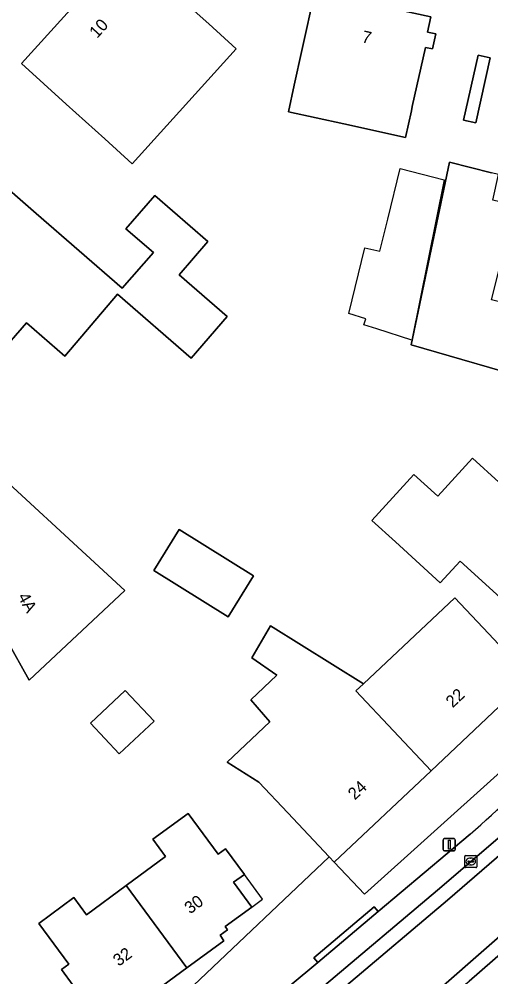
# Model space of a CAD drawing. Extents: x 160023 to 161302, y 384750 to 385707.
# Drawn here: x 160570.5 to 160609.4, y 385250.7 to 385329.8 of the extents above; entities that cross this region are included whole.
import ezdxf

# ---------------------------------------------------------------- set-up
doc = ezdxf.new("R2010")
doc.units = 0
for name, color, linetype in [('IMGEO_Erf', 7, 'Continuous'), ('IMGEO_Kolk', 7, 'Continuous'), ('IMGEO_Lichtmast', 7, 'Continuous'), ('IMGEO_Pand', 7, 'Continuous'), ('IMGEO_Pand_nummerreeks', 7, 'Continuous'), ('IMGEO_Pand_overbouw', 7, 'Continuous'), ('IMGEO_Pand_vergunning_verleend', 7, 'Continuous'), ('IMGEO_Parkeervlak_open', 7, 'Continuous'), ('IMGEO_Rijbaan_lokaal_open', 7, 'Continuous'), ('IMGEO_Voetpad_open', 7, 'Continuous')]:
    doc.layers.add(name, color=color, linetype=linetype)

msp = doc.modelspace()

# ---------------------------------------------------------------- linework, layer by layer
at = {"layer": 'IMGEO_Erf'}
for points in [[(160574.398, 385322.774), (160570.69, 385326.128), (160579.301, 385335.649), (160582.675, 385332.598), (160583.295, 385333.284), (160584.369, 385332.313), (160583.716, 385331.591), (160586.145, 385329.394), (160588.423, 385327.334), (160579.844, 385317.849), (160577.566, 385319.909)], [(160592.726, 385322.142), (160593.209, 385324.339), (160593.838, 385327.199), (160594.912, 385332.082), (160604.485, 385329.976), (160604.207, 385328.71), (160604.877, 385328.562), (160604.605, 385327.329), (160604.023, 385327.457), (160602.948, 385322.574), (160602.869, 385322.213), (160602.385, 385320.016), (160597.291, 385321.137)], [(160608.369, 385326.818), (160609.363, 385326.599), (160608.178, 385321.213), (160607.183, 385321.432)], [(160574.27, 385301.957), (160571.104, 385304.708), (160566.745, 385299.691), (160565.566, 385300.716), (160561.791, 385303.995), (160562.209, 385304.476), (160555.608, 385310.212), (160556.331, 385311.045), (160555.893, 385311.425), (160557.734, 385313.544), (160558.282, 385313.068), (160561.971, 385317.313), (160565.616, 385314.146), (160568.122, 385317.03), (160571.897, 385313.751), (160579.015, 385307.566), (160581.581, 385310.519), (160579.316, 385312.486), (160581.698, 385315.228), (160586.085, 385311.418), (160583.703, 385308.676), (160587.666, 385305.233), (160584.69, 385301.807), (160578.624, 385307.076)], [(160571.341, 385275.212), (160565.771, 385285.111), (160562.121, 385283.08), (160559.517, 385287.619), (160566.089, 385294.733), (160579.218, 385282.604)], [(160606.887, 385285.04), (160605.252, 385283.246), (160601.551, 385286.62), (160599.606, 385288.392), (160603.076, 385292.198), (160605.049, 385290.4), (160607.907, 385293.534), (160612.261, 385289.565), (160615.682, 385286.447), (160619.386, 385283.071), (160614.695, 385277.924)], [(160581.62, 385284.272), (160583.717, 385287.635), (160589.849, 385283.809), (160587.751, 385280.446)], [(160576.382, 385271.66), (160579.251, 385274.366), (160581.641, 385271.832), (160578.772, 385269.126)]]:
    msp.add_lwpolyline(points, close=True, dxfattribs=at)
for points in [[(160613.488, 385299.823), (160602.854, 385302.887), (160606.005, 385317.969), (160609.491, 385317.101)], [(160587.671, 385268.438), (160591.191, 385271.755), (160589.612, 385273.597), (160591.757, 385275.619), (160589.697, 385277.038), (160591.248, 385279.705), (160598.923, 385274.918), (160606.443, 385282.004), (160609.221, 385279.057), (160612.65, 385275.418), (160604.496, 385267.733), (160596.493, 385260.19), (160598.991, 385257.53), (160615.424, 385272.327)], [(160584.894, 385250), (160596.096, 385260.612), (160592.666, 385264.25), (160590.285, 385266.776), (160587.671, 385268.438)], [(160574.966, 385250), (160573.992, 385251.31), (160574.596, 385251.756), (160572.118, 385255.12), (160575.015, 385257.255), (160576.058, 385255.839), (160579.325, 385258.247), (160582.593, 385260.655), (160581.55, 385262.072), (160584.448, 385264.208), (160586.927, 385260.844), (160587.531, 385261.29), (160589.09, 385259.175), (160588.197, 385258.516), (160589.705, 385256.473), (160587.493, 385254.86), (160587.689, 385254.581), (160587.089, 385254.163), (160587.39, 385253.683), (160584.339, 385251.444), (160582.37, 385250)]]:
    msp.add_lwpolyline(points, dxfattribs=at)
at = {"layer": 'IMGEO_Kolk'}
for p, q in [((160607.271, 385259.804), (160607.271, 385260.656)), ((160607.346, 385260.73), (160608.198, 385260.73)), ((160607.759, 385260.51), (160607.784, 385260.51)), ((160608.272, 385260.656), (160608.272, 385259.804)), ((160608.198, 385259.73), (160607.346, 385259.73)), ((160607.53, 385260.224), (160607.53, 385260.236)), ((160607.968, 385260.187), (160607.57, 385260.187)), ((160607.573, 385260.273), (160607.971, 385260.273)), ((160607.782, 385259.95), (160607.757, 385259.95)), ((160608.014, 385260.236), (160608.014, 385260.224))]:
    msp.add_line(p, q, dxfattribs=at)
for points in [[(160607.271, 385259.804), (160607.271, 385260.656)], [(160607.346, 385260.73), (160608.198, 385260.73)], [(160608.272, 385260.656), (160608.272, 385259.804)], [(160608.198, 385259.73), (160607.346, 385259.73)]]:
    msp.add_lwpolyline(points, dxfattribs=at)
for centre, radius, start, end in [((160607.348, 385260.654), 0.0765, 91.55205, 178.44795), ((160607.348, 385260.654), 0.0765, 91.55205, 178.44795), ((160608.196, 385260.654), 0.0765, 1.55205, 88.44795), ((160608.196, 385260.654), 0.0765, 1.55205, 88.44795), ((160607.348, 385259.806), 0.0765, 181.55205, 268.44795), ((160607.348, 385259.806), 0.0765, 181.55205, 268.44795), ((160607.57, 385260.233), 0.0403, 85.87752, 175.75265), ((160607.567, 385260.223), 0.0366, 178.93798, 274.71019), ((160607.971, 385260.23), 0.043, 264.86636, 352.45326), ((160607.975, 385260.235), 0.0386, 1.73085, 96.63898), ((160608.196, 385259.806), 0.0765, 271.55205, 358.44795), ((160608.196, 385259.806), 0.0765, 271.55205, 358.44795)]:
    msp.add_arc(centre, radius, start, end, dxfattribs=at)
for centre, major_axis, ratio, start_param, end_param in [((160607.758, 385260.23), (-0.387, 0.002), 0.722429, 4.712389, 7.853982), ((160607.783, 385260.23), (-0.39, 0.002), 0.717154, 1.570796, 4.712389)]:
    msp.add_ellipse(centre, major_axis=major_axis, ratio=ratio, start_param=start_param, end_param=end_param, dxfattribs=at)
at = {"layer": 'IMGEO_Lichtmast'}
for p, q in [((160605.505, 385261.222), (160605.505, 385262.022)), ((160605.505, 385262.022), (160605.505, 385261.222)), ((160605.605, 385262.122), (160606.395, 385262.122)), ((160606.395, 385262.122), (160605.605, 385262.122)), ((160606.495, 385262.022), (160606.495, 385261.222)), ((160606.495, 385261.222), (160606.495, 385262.022)), ((160606.395, 385261.122), (160605.605, 385261.122)), ((160605.605, 385261.122), (160606.395, 385261.122))]:
    msp.add_line(p, q, dxfattribs=at)
msp.add_lwpolyline([(160605.925, 385261.997), (160606.075, 385261.997), (160606.075, 385261.247), (160605.925, 385261.247), (160605.925, 385261.997)], dxfattribs=at)
for centre, start, end in [((160605.605, 385262.022), 90, 180), ((160605.605, 385262.022), 90, 180), ((160606.395, 385262.022), 0, 90), ((160606.395, 385262.022), 360, 90), ((160605.605, 385261.222), 180, 270), ((160605.605, 385261.222), 180, 270), ((160606.395, 385261.222), 270, 0), ((160606.395, 385261.222), 270, 0)]:
    msp.add_arc(centre, 0.1, start, end, dxfattribs=at)
at = {"layer": 'IMGEO_Pand'}
for points in [[(160577.566, 385319.909), (160579.844, 385317.849), (160588.423, 385327.334), (160586.145, 385329.394), (160583.716, 385331.591), (160584.369, 385332.313), (160583.295, 385333.284), (160582.675, 385332.598), (160579.301, 385335.649), (160570.69, 385326.128), (160574.398, 385322.774)], [(160604.023, 385327.457), (160604.605, 385327.329), (160604.877, 385328.562), (160604.207, 385328.71), (160604.485, 385329.976), (160594.912, 385332.082), (160593.838, 385327.199), (160593.209, 385324.339), (160592.726, 385322.142), (160597.291, 385321.137), (160602.385, 385320.016), (160602.869, 385322.213), (160602.948, 385322.574)], [(160607.183, 385321.432), (160608.178, 385321.213), (160609.363, 385326.599), (160608.369, 385326.818)], [(160579.015, 385307.566), (160571.897, 385313.751), (160568.122, 385317.03), (160565.616, 385314.146), (160561.971, 385317.313), (160558.282, 385313.068), (160557.734, 385313.544), (160555.893, 385311.425), (160556.331, 385311.045), (160555.608, 385310.212), (160562.209, 385304.476), (160561.791, 385303.995), (160565.566, 385300.716), (160566.745, 385299.691), (160571.104, 385304.708), (160574.27, 385301.957), (160578.624, 385307.076), (160584.69, 385301.807), (160587.666, 385305.233), (160583.703, 385308.676), (160586.085, 385311.418), (160581.698, 385315.228), (160579.316, 385312.486), (160581.581, 385310.519)], [(160611.433, 385314.401), (160609.601, 385314.838), (160610.063, 385316.959), (160609.491, 385317.101), (160606.005, 385317.969), (160602.854, 385302.887), (160613.488, 385299.823), (160614.591, 385305.339), (160609.493, 385306.609)], [(160579.218, 385282.604), (160566.089, 385294.733), (160559.517, 385287.619), (160562.121, 385283.08), (160565.771, 385285.111), (160571.341, 385275.212)], [(160615.682, 385286.447), (160612.261, 385289.565), (160607.907, 385293.534), (160605.049, 385290.4), (160603.076, 385292.198), (160599.606, 385288.392), (160601.551, 385286.62), (160605.252, 385283.246), (160606.887, 385285.04), (160614.695, 385277.924), (160619.386, 385283.071)], [(160581.62, 385284.272), (160587.751, 385280.446), (160589.849, 385283.809), (160583.717, 385287.635)], [(160612.65, 385275.418), (160609.221, 385279.057), (160606.443, 385282.004), (160598.923, 385274.918), (160598.287, 385274.318), (160604.496, 385267.733)], [(160604.496, 385267.733), (160598.287, 385274.318), (160598.923, 385274.918), (160591.248, 385279.705), (160589.697, 385277.038), (160591.757, 385275.619), (160589.612, 385273.597), (160591.191, 385271.755), (160587.671, 385268.438), (160590.285, 385266.776), (160592.666, 385264.25), (160596.096, 385260.612), (160596.493, 385260.19)], [(160576.382, 385271.66), (160578.772, 385269.126), (160581.641, 385271.832), (160579.251, 385274.366)], [(160584.339, 385251.444), (160587.39, 385253.683), (160587.089, 385254.163), (160587.689, 385254.581), (160587.493, 385254.86), (160589.705, 385256.473), (160588.197, 385258.516), (160589.09, 385259.175), (160587.531, 385261.29), (160586.927, 385260.844), (160584.448, 385264.208), (160581.55, 385262.072), (160582.593, 385260.655), (160579.325, 385258.247)], [(160579.325, 385258.247), (160576.058, 385255.839), (160575.015, 385257.255), (160572.118, 385255.12), (160574.596, 385251.756), (160573.992, 385251.31), (160574.966, 385250), (160575.553, 385249.21), (160576.409, 385249.814), (160577.935, 385247.833), (160580.145, 385249.45), (160580.347, 385249.19), (160580.946, 385249.614), (160581.31, 385249.222), (160582.37, 385250), (160584.339, 385251.444)]]:
    msp.add_lwpolyline(points, close=True, dxfattribs=at)
at = {"layer": 'IMGEO_Pand_overbouw'}
msp.add_lwpolyline([(160589.09, 385259.175), (160588.197, 385258.516), (160589.705, 385256.473), (160590.6, 385257.126)], close=True, dxfattribs=at)
at = {"layer": 'IMGEO_Pand_vergunning_verleend'}
msp.add_lwpolyline([(160602.916, 385303.286), (160600.018, 385304.224), (160598.955, 385304.541), (160599.108, 385305.054), (160597.714, 385305.47), (160599.038, 385310.915), (160600.274, 385310.615), (160600.922, 385313.281), (160601.938, 385317.456), (160605.579, 385316.506)], close=True, dxfattribs=at)
at = {"layer": 'IMGEO_Parkeervlak_open'}
for points in [[(160588.608, 385244.135), (160595.689, 385250), (160605.039, 385257.858), (160610.763, 385262.79)], [(160607.712, 385262.482), (160603.924, 385259.296), (160600.134, 385256.104), (160595.139, 385251.899), (160592.866, 385250), (160582.176, 385241.386), (160576.005, 385236.763), (160571.374, 385233.505), (160569.884, 385232.486)], [(160616.093, 385257.714), (160615.561, 385257.252), (160607.648, 385250.361)]]:
    msp.add_lwpolyline(points, dxfattribs=at)
msp.add_arc((160491.147, 385395.176), 176.621, 311.29767, 317.47653, dxfattribs=at)
at = {"layer": 'IMGEO_Rijbaan_lokaal_open'}
for points in [[(160589.311, 385243.21), (160597.517, 385250), (160605.851, 385257.029), (160611.531, 385261.933), (160610.763, 385262.79), (160605.039, 385257.858), (160595.689, 385250), (160588.608, 385244.135)], [(160596.334, 385242.394), (160605.294, 385249.81), (160605.517, 385250), (160614.832, 385258.169), (160611.531, 385261.933), (160605.851, 385257.029), (160597.517, 385250), (160589.311, 385243.21)], [(160592.613, 385237.855), (160594.09, 385239.101), (160594.86, 385239.729), (160595.998, 385240.634), (160604.501, 385247.635), (160606.547, 385249.472), (160607.197, 385250), (160607.648, 385250.361), (160615.561, 385257.252), (160614.832, 385258.169), (160605.517, 385250), (160605.294, 385249.81), (160596.334, 385242.394)]]:
    msp.add_lwpolyline(points, dxfattribs=at)
at = {"layer": 'IMGEO_Voetpad_open'}
for points in [[(160650.395, 385323.36), (160642.053, 385308.743), (160633.365, 385294.346), (160630.142, 385289.849), (160627.05, 385285.827), (160623.779, 385281.571), (160619.066, 385276.134), (160615.424, 385272.327), (160598.991, 385257.53), (160596.493, 385260.19), (160596.096, 385260.612), (160584.894, 385250), (160580.696, 385246.023), (160582.299, 385244.921), (160565.754, 385233.349), (160560.534, 385230.323)], [(160575.382, 385237.596), (160581.553, 385242.219), (160582.176, 385241.386), (160592.866, 385250), (160595.139, 385251.899), (160594.817, 385252.281), (160599.811, 385256.488), (160600.134, 385256.104), (160603.924, 385259.296), (160607.712, 385262.482)]]:
    msp.add_lwpolyline(points, dxfattribs=at)
msp.add_lwpolyline([(160595.139, 385251.899), (160600.134, 385256.104), (160599.811, 385256.488), (160594.817, 385252.281)], close=True, dxfattribs=at)
msp.add_arc((160491.147, 385395.176), 176.621, 311.29767, 317.47653, dxfattribs=at)

# ---------------------------------------------------------------- texts
at = {"layer": 'IMGEO_Pand_nummerreeks'}
for s, rotation, p in [('10', 47.87312, (160576.937, 385328.145)), ('7', 347.59546, (160598.725, 385327.885)), ('4A', 299.36572, (160570.358, 385282.099)), ('22', 43.30415, (160606.28, 385272.876)), ('24', 43.30415, (160598.203, 385265.264)), ('30', 36.28126, (160584.608, 385255.858)), ('32', 36.28126, (160578.718, 385251.534))]:
    msp.add_text(s, height=1, rotation=rotation, dxfattribs=at).set_placement(p)

doc.saveas('drawing.dxf')
